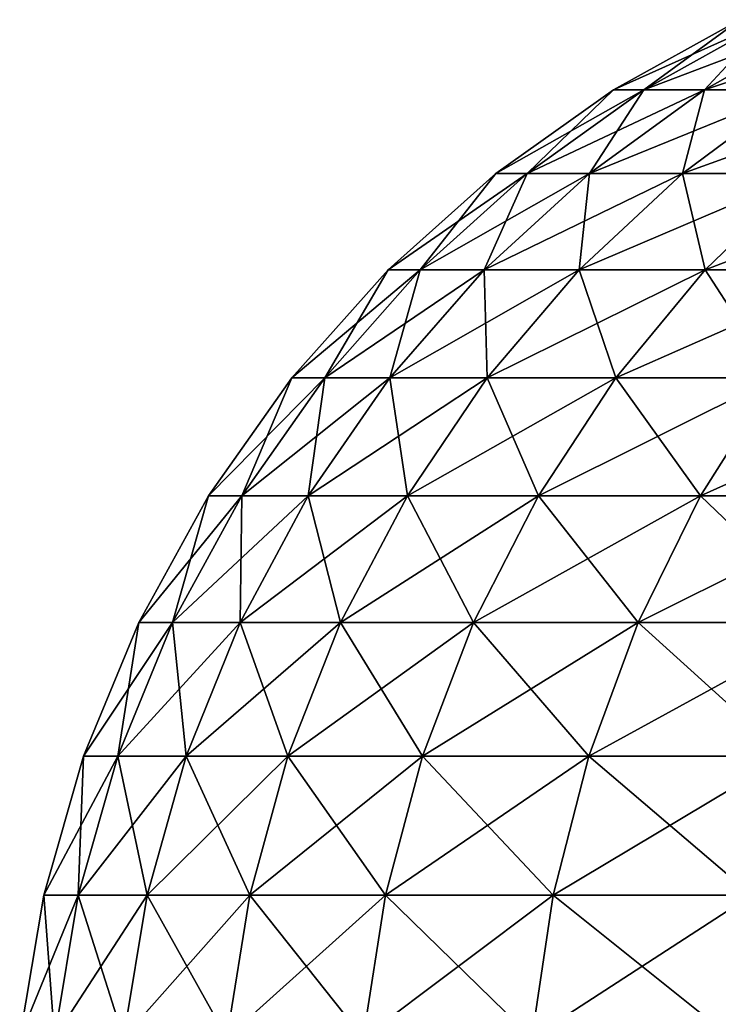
# Model space of a CAD drawing. Header units: metres. Extents: x -2 to 85, y -75 to 96.
# Tile 434 of 444: x 74.658 to 75.091, y 94.809 to 95.421. Entities that reach past the tile are written whole.
import ezdxf

# ---------------------------------------------------------------- set-up
doc = ezdxf.new("R2010")
doc.units = ezdxf.units.M
doc.layers.add('solid_20204500', color=7, linetype='CONTINUOUS')

msp = doc.modelspace()

# ---------------------------------------------------------------- linework, layer by layer
at = {"layer": 'solid_20204500'}
for points in [[(75.123283, 95.420662, -0.323559), (75.045341, 95.37719, -0.33354), (75.026436, 95.37719, -0.111448)], [(75.104942, 95.420662, -0.108113), (75.026436, 95.37719, -0.111448), (75.026436, 95.37719, 0.111448)], [(75.104942, 95.420662, -0.108113), (75.123283, 95.420662, -0.323559), (75.026436, 95.37719, -0.111448)], [(75.104942, 95.420662, 0.108113), (75.026436, 95.37719, 0.111448), (75.045341, 95.37719, 0.33354)], [(75.104942, 95.420662, 0.108113), (75.104942, 95.420662, -0.108113), (75.026436, 95.37719, 0.111448)], [(75.159828, 95.420662, -0.536674), (75.083008, 95.37719, -0.553229), (75.045341, 95.37719, -0.33354)], [(75.123283, 95.420662, -0.323559), (75.159828, 95.420662, -0.536674), (75.045341, 95.37719, -0.33354)], [(75.123283, 95.420662, 0.323559), (75.045341, 95.37719, 0.33354), (75.083008, 95.37719, 0.553229)], [(75.123283, 95.420662, 0.323559), (75.104942, 95.420662, 0.108113), (75.045341, 95.37719, 0.33354)], [(75.21431, 95.420662, -0.745922), (75.139175, 95.37719, -0.768932), (75.083008, 95.37719, -0.553229)], [(75.159828, 95.420662, -0.536674), (75.21431, 95.420662, -0.745922), (75.083008, 95.37719, -0.553229)], [(75.159828, 95.420662, 0.536674), (75.083008, 95.37719, 0.553229), (75.139175, 95.37719, 0.768932)], [(75.159828, 95.420662, 0.536674), (75.123283, 95.420662, 0.323559), (75.083008, 95.37719, 0.553229)], [(75.045341, 95.37719, -0.33354), (74.972717, 95.325188, -0.342839), (74.953293, 95.325188, -0.114555)], [(75.026436, 95.37719, -0.111448), (74.953293, 95.325188, -0.114555), (74.953293, 95.325188, 0.114555)], [(75.026436, 95.37719, -0.111448), (75.045341, 95.37719, -0.33354), (74.953293, 95.325188, -0.114555)], [(75.026436, 95.37719, 0.111448), (74.953293, 95.325188, 0.114555), (74.972717, 95.325188, 0.342839)], [(75.026436, 95.37719, 0.111448), (75.026436, 95.37719, -0.111448), (74.953293, 95.325188, 0.114555)], [(75.083008, 95.37719, -0.553229), (75.011436, 95.325188, -0.568653), (74.972717, 95.325188, -0.342839)], [(75.045341, 95.37719, -0.33354), (75.083008, 95.37719, -0.553229), (74.972717, 95.325188, -0.342839)], [(75.045341, 95.37719, 0.33354), (74.972717, 95.325188, 0.342839), (75.011436, 95.325188, 0.568653)], [(75.045341, 95.37719, 0.33354), (75.026436, 95.37719, 0.111448), (74.972717, 95.325188, 0.342839)], [(75.139175, 95.37719, -0.768932), (75.069168, 95.325188, -0.79037), (75.011436, 95.325188, -0.568653)], [(75.083008, 95.37719, -0.553229), (75.139175, 95.37719, -0.768932), (75.011436, 95.325188, -0.568653)], [(75.083008, 95.37719, 0.553229), (75.011436, 95.325188, 0.568653), (75.069168, 95.325188, 0.79037)], [(75.083008, 95.37719, 0.553229), (75.045341, 95.37719, 0.33354), (75.011436, 95.325188, 0.568653)], [(75.213432, 95.37719, -0.979095), (75.145493, 95.325188, -1.006393), (75.069168, 95.325188, -0.79037)], [(75.139175, 95.37719, -0.768932), (75.213432, 95.37719, -0.979095), (75.069168, 95.325188, -0.79037)], [(75.139175, 95.37719, 0.768932), (75.069168, 95.325188, 0.79037), (75.145493, 95.325188, 1.006393)], [(75.139175, 95.37719, 0.768932), (75.083008, 95.37719, 0.553229), (75.069168, 95.325188, 0.79037)], [(74.972717, 95.325188, -0.342839), (74.906342, 95.265305, -0.35134), (74.886429, 95.265305, -0.117395)], [(74.953293, 95.325188, -0.114555), (74.886429, 95.265305, -0.117395), (74.886429, 95.265305, 0.117395)], [(74.953293, 95.325188, -0.114555), (74.972717, 95.325188, -0.342839), (74.886429, 95.265305, -0.117395)], [(74.953293, 95.325188, 0.114555), (74.886429, 95.265305, 0.117395), (74.906342, 95.265305, 0.35134)], [(74.953293, 95.325188, 0.114555), (74.953293, 95.325188, -0.114555), (74.886429, 95.265305, 0.117395)], [(75.011436, 95.325188, -0.568653), (74.946014, 95.265305, -0.582753), (74.906342, 95.265305, -0.35134)], [(74.972717, 95.325188, -0.342839), (75.011436, 95.325188, -0.568653), (74.906342, 95.265305, -0.35134)], [(74.972717, 95.325188, 0.342839), (74.906342, 95.265305, 0.35134), (74.946014, 95.265305, 0.582753)], [(74.972717, 95.325188, 0.342839), (74.953293, 95.325188, 0.114555), (74.906342, 95.265305, 0.35134)], [(75.069168, 95.325188, -0.79037), (75.00518, 95.265305, -0.809967), (74.946014, 95.265305, -0.582753)], [(75.011436, 95.325188, -0.568653), (75.069168, 95.325188, -0.79037), (74.946014, 95.265305, -0.582753)], [(75.011436, 95.325188, 0.568653), (74.946014, 95.265305, 0.582753), (75.00518, 95.265305, 0.809967)], [(75.011436, 95.325188, 0.568653), (74.972717, 95.325188, 0.342839), (74.946014, 95.265305, 0.582753)], [(75.145493, 95.325188, -1.006393), (75.083397, 95.265305, -1.031346), (75.00518, 95.265305, -0.809967)], [(75.069168, 95.325188, -0.79037), (75.145493, 95.325188, -1.006393), (75.00518, 95.265305, -0.809967)], [(75.069168, 95.325188, 0.79037), (75.00518, 95.265305, 0.809967), (75.083397, 95.265305, 1.031346)], [(75.069168, 95.325188, 0.79037), (75.011436, 95.325188, 0.568653), (75.00518, 95.265305, 0.809967)], [(75.145493, 95.325188, 1.006393), (75.069168, 95.325188, 0.79037), (75.083397, 95.265305, 1.031346)], [(75.239868, 95.325188, -1.215164), (75.180107, 95.265305, -1.245293), (75.083397, 95.265305, -1.031346)], [(75.145493, 95.325188, -1.006393), (75.239868, 95.325188, -1.215164), (75.083397, 95.265305, -1.031346)], [(75.145493, 95.325188, 1.006393), (75.083397, 95.265305, 1.031346), (75.180107, 95.265305, 1.245293)], [(74.906342, 95.265305, -0.35134), (74.847031, 95.198303, -0.358934), (74.826691, 95.198303, -0.119933)], [(74.886429, 95.265305, -0.117395), (74.826691, 95.198303, -0.119933), (74.826691, 95.198303, 0.119933)], [(74.886429, 95.265305, -0.117395), (74.906342, 95.265305, -0.35134), (74.826691, 95.198303, -0.119933)], [(74.886429, 95.265305, 0.117395), (74.826691, 95.198303, 0.119933), (74.847031, 95.198303, 0.358934)], [(74.886429, 95.265305, 0.117395), (74.886429, 95.265305, -0.117395), (74.826691, 95.198303, 0.119933)], [(74.946014, 95.265305, -0.582753), (74.887566, 95.198303, -0.595349), (74.847031, 95.198303, -0.358934)], [(74.906342, 95.265305, -0.35134), (74.946014, 95.265305, -0.582753), (74.847031, 95.198303, -0.358934)], [(74.906342, 95.265305, 0.35134), (74.847031, 95.198303, 0.358934), (74.887566, 95.198303, 0.595349)], [(74.906342, 95.265305, 0.35134), (74.886429, 95.265305, 0.117395), (74.847031, 95.198303, 0.358934)], [(75.00518, 95.265305, -0.809967), (74.948013, 95.198303, -0.827475), (74.887566, 95.198303, -0.595349)], [(74.946014, 95.265305, -0.582753), (75.00518, 95.265305, -0.809967), (74.887566, 95.198303, -0.595349)], [(74.946014, 95.265305, 0.582753), (74.887566, 95.198303, 0.595349), (74.948013, 95.198303, 0.827475)], [(74.946014, 95.265305, 0.582753), (74.906342, 95.265305, 0.35134), (74.887566, 95.198303, 0.595349)], [(75.00518, 95.265305, 0.809967), (74.946014, 95.265305, 0.582753), (74.948013, 95.198303, 0.827475)], [(75.083397, 95.265305, -1.031346), (75.027916, 95.198303, -1.053639), (74.948013, 95.198303, -0.827475)], [(75.00518, 95.265305, -0.809967), (75.083397, 95.265305, -1.031346), (74.948013, 95.198303, -0.827475)], [(75.00518, 95.265305, 0.809967), (74.948013, 95.198303, 0.827475), (75.027916, 95.198303, 1.053639)], [(75.083397, 95.265305, 1.031346), (75.00518, 95.265305, 0.809967), (75.027916, 95.198303, 1.053639)], [(75.180107, 95.265305, -1.245293), (75.126717, 95.198303, -1.272211), (75.027916, 95.198303, -1.053639)], [(75.083397, 95.265305, -1.031346), (75.180107, 95.265305, -1.245293), (75.027916, 95.198303, -1.053639)], [(75.083397, 95.265305, 1.031346), (75.027916, 95.198303, 1.053639), (75.126717, 95.198303, 1.272211)], [(75.180107, 95.265305, 1.245293), (75.083397, 95.265305, 1.031346), (75.126717, 95.198303, 1.272211)], [(74.847031, 95.198303, -0.358934), (74.795547, 95.125015, -0.365527), (74.774834, 95.125015, -0.122136)], [(74.826691, 95.198303, -0.119933), (74.774834, 95.125015, -0.122136), (74.774834, 95.125015, 0.122136)], [(74.826691, 95.198303, -0.119933), (74.847031, 95.198303, -0.358934), (74.774834, 95.125015, -0.122136)], [(74.826691, 95.198303, 0.119933), (74.774834, 95.125015, 0.122136), (74.795547, 95.125015, 0.365527)], [(74.826691, 95.198303, 0.119933), (74.826691, 95.198303, -0.119933), (74.774834, 95.125015, 0.122136)], [(74.887566, 95.198303, -0.595349), (74.83683, 95.125015, -0.606285), (74.795547, 95.125015, -0.365527)], [(74.847031, 95.198303, -0.358934), (74.887566, 95.198303, -0.595349), (74.795547, 95.125015, -0.365527)], [(74.847031, 95.198303, 0.358934), (74.795547, 95.125015, 0.365527), (74.83683, 95.125015, 0.606285)], [(74.847031, 95.198303, 0.358934), (74.826691, 95.198303, 0.119933), (74.795547, 95.125015, 0.365527)], [(74.948013, 95.198303, -0.827475), (74.898384, 95.125015, -0.842674), (74.83683, 95.125015, -0.606285)], [(74.887566, 95.198303, -0.595349), (74.948013, 95.198303, -0.827475), (74.83683, 95.125015, -0.606285)], [(74.887566, 95.198303, 0.595349), (74.83683, 95.125015, 0.606285), (74.898384, 95.125015, 0.842674)], [(74.887566, 95.198303, 0.595349), (74.847031, 95.198303, 0.358934), (74.83683, 95.125015, 0.606285)], [(74.948013, 95.198303, 0.827475), (74.887566, 95.198303, 0.595349), (74.898384, 95.125015, 0.842674)], [(75.027916, 95.198303, -1.053639), (74.979759, 95.125015, -1.072992), (74.898384, 95.125015, -0.842674)], [(74.948013, 95.198303, -0.827475), (75.027916, 95.198303, -1.053639), (74.898384, 95.125015, -0.842674)], [(74.948013, 95.198303, 0.827475), (74.898384, 95.125015, 0.842674), (74.979759, 95.125015, 1.072992)], [(75.027916, 95.198303, 1.053639), (74.948013, 95.198303, 0.827475), (74.979759, 95.125015, 1.072992)], [(75.126717, 95.198303, -1.272211), (75.080376, 95.125015, -1.295579), (74.979759, 95.125015, -1.072992)], [(75.027916, 95.198303, -1.053639), (75.126717, 95.198303, -1.272211), (74.979759, 95.125015, -1.072992)], [(75.027916, 95.198303, 1.053639), (74.979759, 95.125015, 1.072992), (75.080376, 95.125015, 1.295579)], [(75.126717, 95.198303, 1.272211), (75.027916, 95.198303, 1.053639), (75.080376, 95.125015, 1.295579)], [(75.243698, 95.198303, -1.481617), (75.199501, 95.125015, -1.508831), (75.080376, 95.125015, -1.295579)], [(75.126717, 95.198303, -1.272211), (75.243698, 95.198303, -1.481617), (75.080376, 95.125015, -1.295579)], [(75.126717, 95.198303, 1.272211), (75.080376, 95.125015, 1.295579), (75.199501, 95.125015, 1.508831)], [(74.795547, 95.125015, -0.365527), (74.752533, 95.046379, -0.371035), (74.731506, 95.046379, -0.123976)], [(74.774834, 95.125015, -0.122136), (74.731506, 95.046379, -0.123976), (74.731506, 95.046379, 0.123976)], [(74.774834, 95.125015, -0.122136), (74.795547, 95.125015, -0.365527), (74.731506, 95.046379, -0.123976)], [(74.774834, 95.125015, 0.122136), (74.731506, 95.046379, 0.123976), (74.752533, 95.046379, 0.371035)], [(74.774834, 95.125015, 0.122136), (74.774834, 95.125015, -0.122136), (74.731506, 95.046379, 0.123976)], [(74.83683, 95.125015, -0.606285), (74.794441, 95.046379, -0.615421), (74.752533, 95.046379, -0.371035)], [(74.795547, 95.125015, -0.365527), (74.83683, 95.125015, -0.606285), (74.752533, 95.046379, -0.371035)], [(74.795547, 95.125015, 0.365527), (74.752533, 95.046379, 0.371035), (74.794441, 95.046379, 0.615421)], [(74.795547, 95.125015, 0.365527), (74.774834, 95.125015, 0.122136), (74.752533, 95.046379, 0.371035)], [(74.898384, 95.125015, -0.842674), (74.856918, 95.046379, -0.855372), (74.794441, 95.046379, -0.615421)], [(74.83683, 95.125015, -0.606285), (74.898384, 95.125015, -0.842674), (74.794441, 95.046379, -0.615421)], [(74.83683, 95.125015, 0.606285), (74.794441, 95.046379, 0.615421), (74.856918, 95.046379, 0.855372)], [(74.83683, 95.125015, 0.606285), (74.795547, 95.125015, 0.365527), (74.794441, 95.046379, 0.615421)], [(74.898384, 95.125015, 0.842674), (74.83683, 95.125015, 0.606285), (74.856918, 95.046379, 0.855372)], [(74.979759, 95.125015, -1.072992), (74.939522, 95.046379, -1.08916), (74.856918, 95.046379, -0.855372)], [(74.898384, 95.125015, -0.842674), (74.979759, 95.125015, -1.072992), (74.856918, 95.046379, -0.855372)], [(74.898384, 95.125015, 0.842674), (74.856918, 95.046379, 0.855372), (74.939522, 95.046379, 1.08916)], [(74.979759, 95.125015, 1.072992), (74.898384, 95.125015, 0.842674), (74.939522, 95.046379, 1.08916)], [(75.080376, 95.125015, -1.295579), (75.041649, 95.046379, -1.315102), (74.939522, 95.046379, -1.08916)], [(74.979759, 95.125015, -1.072992), (75.080376, 95.125015, -1.295579), (74.939522, 95.046379, -1.08916)], [(74.979759, 95.125015, 1.072992), (74.939522, 95.046379, 1.08916), (75.041649, 95.046379, 1.315102)], [(75.080376, 95.125015, 1.295579), (74.979759, 95.125015, 1.072992), (75.041649, 95.046379, 1.315102)], [(75.199501, 95.125015, -1.508831), (75.162575, 95.046379, -1.531567), (75.041649, 95.046379, -1.315102)], [(75.080376, 95.125015, -1.295579), (75.199501, 95.125015, -1.508831), (75.041649, 95.046379, -1.315102)], [(75.080376, 95.125015, 1.295579), (75.041649, 95.046379, 1.315102), (75.162575, 95.046379, 1.531567)], [(75.199501, 95.125015, 1.508831), (75.080376, 95.125015, 1.295579), (75.162575, 95.046379, 1.531567)], [(74.752533, 95.046379, -0.371035), (74.718536, 94.963379, -0.375389), (74.697258, 94.963379, -0.125431)], [(74.731506, 95.046379, -0.123976), (74.697258, 94.963379, -0.125431), (74.697258, 94.963379, 0.125431)], [(74.731506, 95.046379, -0.123976), (74.752533, 95.046379, -0.371035), (74.697258, 94.963379, -0.125431)], [(74.731506, 95.046379, 0.123976), (74.697258, 94.963379, 0.125431), (74.718536, 94.963379, 0.375389)], [(74.731506, 95.046379, 0.123976), (74.731506, 95.046379, -0.123976), (74.697258, 94.963379, 0.125431)], [(74.794441, 95.046379, -0.615421), (74.760933, 94.963379, -0.622642), (74.718536, 94.963379, -0.375389)], [(74.752533, 95.046379, -0.371035), (74.794441, 95.046379, -0.615421), (74.718536, 94.963379, -0.375389)], [(74.752533, 95.046379, 0.371035), (74.718536, 94.963379, 0.375389), (74.760933, 94.963379, 0.622642)], [(74.752533, 95.046379, 0.371035), (74.731506, 95.046379, 0.123976), (74.718536, 94.963379, 0.375389)], [(74.794441, 95.046379, 0.615421), (74.752533, 95.046379, 0.371035), (74.760933, 94.963379, 0.622642)], [(74.856918, 95.046379, -0.855372), (74.824142, 94.963379, -0.865409), (74.760933, 94.963379, -0.622642)], [(74.794441, 95.046379, -0.615421), (74.856918, 95.046379, -0.855372), (74.760933, 94.963379, -0.622642)], [(74.794441, 95.046379, 0.615421), (74.760933, 94.963379, 0.622642), (74.824142, 94.963379, 0.865409)], [(74.856918, 95.046379, 0.855372), (74.794441, 95.046379, 0.615421), (74.824142, 94.963379, 0.865409)], [(74.939522, 95.046379, -1.08916), (74.907715, 94.963379, -1.101941), (74.824142, 94.963379, -0.865409)], [(74.856918, 95.046379, -0.855372), (74.939522, 95.046379, -1.08916), (74.824142, 94.963379, -0.865409)], [(74.856918, 95.046379, 0.855372), (74.824142, 94.963379, 0.865409), (74.907715, 94.963379, 1.101941)], [(74.939522, 95.046379, 1.08916), (74.856918, 95.046379, 0.855372), (74.907715, 94.963379, 1.101941)], [(75.041649, 95.046379, -1.315102), (75.011047, 94.963379, -1.330533), (74.907715, 94.963379, -1.101941)], [(74.939522, 95.046379, -1.08916), (75.041649, 95.046379, -1.315102), (74.907715, 94.963379, -1.101941)], [(74.939522, 95.046379, 1.08916), (74.907715, 94.963379, 1.101941), (75.011047, 94.963379, 1.330533)], [(75.041649, 95.046379, 1.315102), (74.939522, 95.046379, 1.08916), (75.011047, 94.963379, 1.330533)], [(75.162575, 95.046379, -1.531567), (75.133392, 94.963379, -1.549539), (75.011047, 94.963379, -1.330533)], [(75.041649, 95.046379, -1.315102), (75.162575, 95.046379, -1.531567), (75.011047, 94.963379, -1.330533)], [(75.041649, 95.046379, 1.315102), (75.011047, 94.963379, 1.330533), (75.133392, 94.963379, 1.549539)], [(75.162575, 95.046379, 1.531567), (75.041649, 95.046379, 1.315102), (75.133392, 94.963379, 1.549539)], [(74.718536, 94.963379, -0.375389), (74.693977, 94.877052, -0.378534), (74.672523, 94.877052, -0.126482)], [(74.697258, 94.963379, -0.125431), (74.672523, 94.877052, -0.126482), (74.672523, 94.877052, 0.126482)], [(74.697258, 94.963379, -0.125431), (74.718536, 94.963379, -0.375389), (74.672523, 94.877052, -0.126482)], [(74.697258, 94.963379, 0.125431), (74.672523, 94.877052, 0.126482), (74.693977, 94.877052, 0.378534)], [(74.697258, 94.963379, 0.125431), (74.697258, 94.963379, -0.125431), (74.672523, 94.877052, 0.126482)], [(74.760933, 94.963379, -0.622642), (74.736725, 94.877052, -0.627858), (74.693977, 94.877052, -0.378534)], [(74.718536, 94.963379, -0.375389), (74.760933, 94.963379, -0.622642), (74.693977, 94.877052, -0.378534)], [(74.718536, 94.963379, 0.375389), (74.693977, 94.877052, 0.378534), (74.736725, 94.877052, 0.627858)], [(74.718536, 94.963379, 0.375389), (74.697258, 94.963379, 0.125431), (74.693977, 94.877052, 0.378534)], [(74.760933, 94.963379, 0.622642), (74.718536, 94.963379, 0.375389), (74.736725, 94.877052, 0.627858)], [(74.824142, 94.963379, -0.865409), (74.800468, 94.877052, -0.872659), (74.736725, 94.877052, -0.627858)], [(74.760933, 94.963379, -0.622642), (74.824142, 94.963379, -0.865409), (74.736725, 94.877052, -0.627858)], [(74.760933, 94.963379, 0.622642), (74.736725, 94.877052, 0.627858), (74.800468, 94.877052, 0.872659)], [(74.824142, 94.963379, 0.865409), (74.760933, 94.963379, 0.622642), (74.800468, 94.877052, 0.872659)], [(74.907715, 94.963379, -1.101941), (74.884743, 94.877052, -1.111173), (74.800468, 94.877052, -0.872659)], [(74.824142, 94.963379, -0.865409), (74.907715, 94.963379, -1.101941), (74.800468, 94.877052, -0.872659)], [(74.824142, 94.963379, 0.865409), (74.800468, 94.877052, 0.872659), (74.884743, 94.877052, 1.111172)], [(74.907715, 94.963379, 1.101941), (74.824142, 94.963379, 0.865409), (74.884743, 94.877052, 1.111172)], [(75.011047, 94.963379, -1.330533), (74.988937, 94.877052, -1.34168), (74.884743, 94.877052, -1.111173)], [(74.907715, 94.963379, -1.101941), (75.011047, 94.963379, -1.330533), (74.884743, 94.877052, -1.111173)], [(74.907715, 94.963379, 1.101941), (74.884743, 94.877052, 1.111172), (74.988937, 94.877052, 1.34168)], [(75.011047, 94.963379, 1.330533), (74.907715, 94.963379, 1.101941), (74.988937, 94.877052, 1.34168)], [(75.133392, 94.963379, -1.549539), (75.112305, 94.877052, -1.56252), (74.988937, 94.877052, -1.34168)], [(75.011047, 94.963379, -1.330533), (75.133392, 94.963379, -1.549539), (74.988937, 94.877052, -1.34168)], [(75.011047, 94.963379, 1.330533), (74.988937, 94.877052, 1.34168), (75.112305, 94.877052, 1.56252)], [(75.133392, 94.963379, 1.549539), (75.011047, 94.963379, 1.330533), (75.112305, 94.877052, 1.56252)], [(74.693977, 94.877052, -0.378534), (74.679169, 94.788498, -0.38043), (74.657608, 94.788498, -0.127115)], [(74.672523, 94.877052, -0.126482), (74.657608, 94.788498, -0.127115), (74.657608, 94.788498, 0.127115)], [(74.672523, 94.877052, -0.126482), (74.693977, 94.877052, -0.378534), (74.657608, 94.788498, -0.127115)], [(74.672523, 94.877052, 0.126482), (74.657608, 94.788498, 0.127115), (74.679169, 94.788498, 0.38043)], [(74.672523, 94.877052, 0.126482), (74.672523, 94.877052, -0.126482), (74.657608, 94.788498, 0.127115)], [(74.693977, 94.877052, 0.378534), (74.672523, 94.877052, 0.126482), (74.679169, 94.788498, 0.38043)], [(74.736725, 94.877052, -0.627858), (74.722137, 94.788498, -0.631003), (74.679169, 94.788498, -0.38043)], [(74.693977, 94.877052, -0.378534), (74.736725, 94.877052, -0.627858), (74.679169, 94.788498, -0.38043)], [(74.693977, 94.877052, 0.378534), (74.679169, 94.788498, 0.38043), (74.722137, 94.788498, 0.631003)], [(74.736725, 94.877052, 0.627858), (74.693977, 94.877052, 0.378534), (74.722137, 94.788498, 0.631003)], [(74.800468, 94.877052, -0.872659), (74.786194, 94.788498, -0.87703), (74.722137, 94.788498, -0.631003)], [(74.736725, 94.877052, -0.627858), (74.800468, 94.877052, -0.872659), (74.722137, 94.788498, -0.631003)], [(74.736725, 94.877052, 0.627858), (74.722137, 94.788498, 0.631003), (74.786194, 94.788498, 0.87703)], [(74.800468, 94.877052, 0.872659), (74.736725, 94.877052, 0.627858), (74.786194, 94.788498, 0.87703)], [(74.884743, 94.877052, -1.111173), (74.870888, 94.788498, -1.116739), (74.786194, 94.788498, -0.87703)], [(74.800468, 94.877052, -0.872659), (74.884743, 94.877052, -1.111173), (74.786194, 94.788498, -0.87703)], [(74.800468, 94.877052, 0.872659), (74.786194, 94.788498, 0.87703), (74.870888, 94.788498, 1.116739)], [(74.884743, 94.877052, 1.111172), (74.800468, 94.877052, 0.872659), (74.870888, 94.788498, 1.116739)], [(74.988937, 94.877052, -1.34168), (74.975609, 94.788498, -1.348401), (74.870888, 94.788498, -1.116739)], [(74.884743, 94.877052, -1.111173), (74.988937, 94.877052, -1.34168), (74.870888, 94.788498, -1.116739)], [(74.884743, 94.877052, 1.111172), (74.870888, 94.788498, 1.116739), (74.975609, 94.788498, 1.348401)], [(74.988937, 94.877052, 1.34168), (74.884743, 94.877052, 1.111172), (74.975609, 94.788498, 1.348401)], [(75.112305, 94.877052, -1.56252), (75.099594, 94.788498, -1.570347), (74.975609, 94.788498, -1.348401)], [(74.988937, 94.877052, -1.34168), (75.112305, 94.877052, -1.56252), (74.975609, 94.788498, -1.348401)], [(74.988937, 94.877052, 1.34168), (74.975609, 94.788498, 1.348401), (75.099594, 94.788498, 1.570347)], [(75.112305, 94.877052, 1.56252), (74.988937, 94.877052, 1.34168), (75.099594, 94.788498, 1.570347)]]:
    msp.add_3dface(points, dxfattribs=at)

doc.saveas('drawing.dxf')
